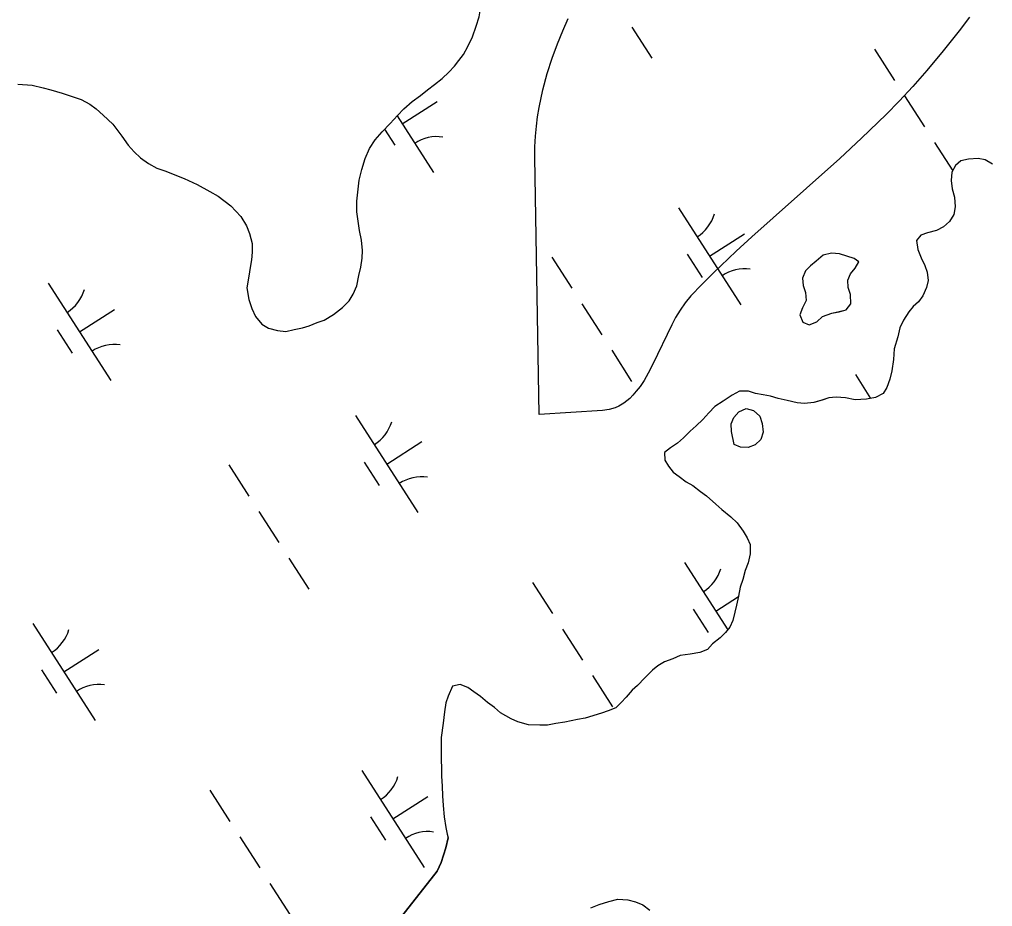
# Model space of a CAD drawing. Extents: x 3937982 to 3958556, y 219448 to 241894.
# Drawn here: x 3944366.1 to 3944787.8, y 232047.2 to 232431.5 of the extents above; entities that cross this region are included whole.
import ezdxf

# ---------------------------------------------------------------- set-up
doc = ezdxf.new("R2010")
doc.units = 0
for name, color, linetype in [('V-SITE-VEGE', 7, 'Continuous'), ('V-TOPO-SHOR', 7, 'Continuous'), ('V-WETL-SWMP', 7, 'Continuous')]:
    doc.layers.add(name, color=color, linetype=linetype)

msp = doc.modelspace()

# ---------------------------------------------------------------- linework, layer by layer
at = {"layer": 'V-SITE-VEGE'}
msp.add_lwpolyline([(3944777.81, 232432.499), (3944773.333, 232426.556), (3944766.429, 232417.838), (3944759.339, 232409.377), (3944753.156, 232402.404), (3944747.264, 232396.094), (3944741.668, 232390.356), (3944731.029, 232379.989), (3944721.608, 232371.256), (3944692.668, 232345.56), (3944683.497, 232337.351), (3944676.712, 232331.125), (3944666.732, 232321.596), (3944661.848, 232316.712), (3944657.045, 232311.729), (3944654.52, 232308.724), (3944652.343, 232305.579), (3944650.44, 232302.4), (3944648.753, 232299.261), (3944640.622, 232282.213), (3944638.603, 232278.334), (3944636.737, 232275.131), (3944635.009, 232272.516), (3944633.403, 232270.396), (3944631.92, 232268.694), (3944630.552, 232267.332), (3944627.986, 232265.272), (3944625.901, 232264.023), (3944624.24, 232263.267), (3944621.574, 232262.452), (3944618.686, 232262.048), (3944591.286, 232260.334), (3944589.459, 232371.688), (3944589.486, 232376.372), (3944589.703, 232380.869), (3944590.086, 232385.195), (3944590.61, 232389.35), (3944591.259, 232393.35), (3944592.885, 232401.024), (3944594.819, 232408.132), (3944596.963, 232414.737), (3944599.236, 232420.877), (3944601.577, 232426.591), (3944603.94, 232431.918)], dxfattribs=at)
at = {"layer": 'V-TOPO-SHOR'}
for points in [[(3944560.4, 232419.826), (3944562.487, 232423.941), (3944564.076, 232428.541), (3944565.344, 232432.647), (3944565.964, 232436.09), (3944566.567, 232441.334), (3944566.855, 232445.103), (3944567.046, 232448.195)], [(3944495.151, 232300.16), (3944498.088, 232301.171), (3944502.155, 232303.67), (3944506.052, 232306.656), (3944508.969, 232309.632), (3944510.74, 232312.431), (3944512.342, 232316.048), (3944513.114, 232320.64), (3944514.06, 232324.25), (3944514.676, 232328.023), (3944514.803, 232331.461), (3944514.269, 232335.877), (3944513.407, 232340.122), (3944512.876, 232344.046), (3944512.344, 232348.132), (3944512.299, 232352.715), (3944512.749, 232356.65), (3944513.349, 232361.895), (3944514.449, 232366.488), (3944515.874, 232371.25), (3944517.795, 232375.526), (3944520.212, 232379.315), (3944523.288, 232382.784), (3944526.69, 232386.419), (3944529.928, 232389.891), (3944532.682, 232392.701), (3944536.25, 232396.01), (3944539.826, 232398.503), (3944542.91, 232400.989), (3944545.998, 232403.311), (3944549.245, 232405.963), (3944552.165, 232408.614), (3944554.594, 232411.258), (3944556.531, 232413.732), (3944558.471, 232416.369), (3944560.4, 232419.826)], [(3944365.441, 232403.449), (3944371.665, 232403.02), (3944376.422, 232401.923), (3944379.707, 232400.975), (3944384.632, 232399.551), (3944388.573, 232398.281), (3944392.845, 232396.852), (3944396.63, 232394.761), (3944399.433, 232392.826), (3944402.407, 232390.073), (3944406.54, 232386.186), (3944410.519, 232380.988), (3944413.18, 232377.087), (3944415.828, 232374.166), (3944418.635, 232371.576), (3944422.099, 232369.155), (3944425.721, 232367.064), (3944429.498, 232365.792), (3944432.785, 232364.516), (3944437.553, 232362.599), (3944443.144, 232360.037), (3944448.577, 232356.981), (3944452.198, 232354.89), (3944457.644, 232350.69), (3944462.108, 232346.152), (3944464.443, 232342.082), (3944465.784, 232338.824), (3944466.974, 232334.415), (3944467.013, 232330.65), (3944466.718, 232327.374), (3944466.098, 232324.093), (3944465.481, 232320.322), (3944464.713, 232315.239), (3944465.584, 232310.174), (3944466.77, 232306.257), (3944468.441, 232302.836), (3944471.095, 232299.427), (3944474.056, 232297.819), (3944477.997, 232296.713), (3944481.603, 232296.258), (3944485.195, 232297.112), (3944488.788, 232297.968), (3944491.726, 232298.816), (3944495.151, 232300.16)], [(3944787.798, 232368.757), (3944784.502, 232370.689), (3944781.551, 232371.313), (3944777.298, 232370.943), (3944774.031, 232370.255), (3944771.76, 232368.268), (3944770.152, 232365.305), (3944769.861, 232361.7), (3944770.226, 232358.104), (3944771.244, 232354.512), (3944771.614, 232350.26), (3944770.994, 232346.979), (3944769.058, 232344.014), (3944766.464, 232341.695), (3944763.533, 232340.028), (3944759.615, 232339.006), (3944756.678, 232337.994), (3944754.739, 232335.684), (3944755.431, 232331.762), (3944756.779, 232328.174), (3944758.448, 232324.918), (3944759.459, 232321.981), (3944759.824, 232318.383), (3944759.199, 232315.432), (3944757.6, 232311.813), (3944755.66, 232309.175), (3944753.389, 232307.186), (3944751.448, 232304.876), (3944749.193, 232301.251), (3944747.589, 232297.96), (3944746.647, 232294.024), (3944745.064, 232288.769), (3944744.784, 232284.183), (3944744.177, 232279.266), (3944743.231, 232275.655), (3944741.959, 232272.041), (3944740.35, 232269.405), (3944737.091, 232267.736), (3944733.169, 232267.041), (3944728.262, 232266.665), (3944723.998, 232267.603), (3944720.066, 232267.889), (3944716.796, 232267.531), (3944713.861, 232266.517), (3944710.269, 232265.499), (3944706.345, 232265.133), (3944703.068, 232265.426), (3944698.802, 232266.366), (3944694.864, 232267.308), (3944691.579, 232268.258), (3944688.3, 232268.879), (3944685.019, 232269.499), (3944682.064, 232270.451), (3944678.135, 232270.412), (3944674.877, 232268.741), (3944670.976, 232266.083), (3944667.398, 232263.756), (3944664.805, 232261.11), (3944662.216, 232258.139), (3944659.298, 232255.489), (3944656.701, 232253.17), (3944653.785, 232250.195), (3944651.19, 232247.876), (3944648.263, 232245.884), (3944645.664, 232243.893), (3944645.697, 232240.618), (3944647.36, 232238.017), (3944649.351, 232235.418), (3944651.991, 232233.481), (3944654.958, 232231.218), (3944657.922, 232229.61), (3944661.221, 232227.026), (3944663.861, 232225.088), (3944667.826, 232221.527), (3944670.468, 232219.262), (3944674.429, 232216.028), (3944677.075, 232213.435), (3944679.731, 232209.861)], [(3944727.808, 232327.886), (3944724.686, 232329), (3944721.404, 232329.948), (3944717.963, 232330.241), (3944714.371, 232329.387), (3944711.286, 232326.735), (3944708.851, 232324.746), (3944706.746, 232322.598), (3944705.466, 232319.474), (3944705.665, 232316.202), (3944706.676, 232313.267), (3944707.039, 232309.669), (3944705.433, 232306.541), (3944704.317, 232303.584), (3944705.497, 232300.321), (3944708.29, 232299.203), (3944711.551, 232300.547), (3944714.147, 232302.865), (3944718.061, 232304.215), (3944721.33, 232304.903), (3944724.267, 232305.751), (3944726.37, 232308.227), (3944726.165, 232312.317), (3944725.151, 232315.417), (3944725.121, 232318.526), (3944726.239, 232321.322), (3944728.176, 232323.796), (3944729.786, 232326.431), (3944727.808, 232327.886)], [(3944674.709, 232253.029), (3944674.513, 232256.302), (3944675.631, 232259.095), (3944677.898, 232261.573), (3944680.994, 232262.915), (3944684.112, 232262.126), (3944686.919, 232259.699), (3944687.935, 232256.437), (3944688.3, 232252.675), (3944687.349, 232249.556), (3944684.916, 232247.239), (3944681.82, 232246.062), (3944678.543, 232246.193), (3944675.75, 232247.309), (3944674.709, 232253.029)], [(3944679.731, 232209.861), (3944681.396, 232206.933), (3944682.735, 232204), (3944682.774, 232200.07), (3944681.832, 232196.132), (3944680.556, 232192.844), (3944679.614, 232188.906), (3944678.338, 232185.619), (3944677.724, 232181.685), (3944676.782, 232177.747), (3944676.155, 232174.793), (3944675.211, 232171.183), (3944673.931, 232168.223), (3944671.989, 232165.913), (3944669.72, 232163.597), (3944666.474, 232160.947), (3944664.207, 232158.631), (3944660.947, 232157.289), (3944656.697, 232156.591), (3944652.447, 232155.892), (3944649.187, 232154.551), (3944645.601, 232153.205), (3944642.67, 232151.538), (3944640.399, 232149.552), (3944637.157, 232146.244), (3944633.917, 232142.937), (3944631.646, 232140.95), (3944629.057, 232137.977), (3944626.788, 232135.662), (3944624.521, 232133.348), (3944621.26, 232132.005), (3944618.324, 232130.993), (3944611.24, 232128.865)], [(3944611.24, 232128.865), (3944607.973, 232128.179), (3944602.417, 232127.139), (3944598.495, 232126.444), (3944594.901, 232125.754), (3944591.628, 232125.721), (3944586.715, 232125.998), (3944582.117, 232127.261), (3944579.158, 232128.541), (3944574.548, 232131.114), (3944571.906, 232133.379), (3944568.936, 232135.64), (3944565.964, 232138.228), (3944562.999, 232140.164), (3944560.359, 232142.101), (3944557.072, 232143.377), (3944553.805, 232142.689), (3944551.884, 232138.415), (3944550.932, 232135.457), (3944550.318, 232131.523), (3944549.712, 232126.606), (3944548.794, 232120.376), (3944548.833, 232116.448), (3944548.888, 232110.884), (3944548.929, 232106.955), (3944548.962, 232103.681), (3944549.333, 232099.429), (3944549.376, 232095.173), (3944549.746, 232090.922), (3944550.123, 232086.015), (3944550.824, 232081.437), (3944551.51, 232078.499), (3944551.829, 232076.979)], [(3943878.858, 231915.521), (3943895.91, 231911.732), (3943940.909, 231910.089), (3944073.152, 231900.241), (3944208.924, 231887.398), (3944337.911, 231877.051), (3944359.358, 231876.568), (3944375.658, 231877.899), (3944391.237, 231881.553), (3944404, 231887.041), (3944410.013, 231891.53), (3944440.391, 231929.826), (3944515.893, 232022.883), (3944547.186, 232062.588), (3944548.782, 232066.333), (3944550.813, 232072.645), (3944551.829, 232076.979)], [(3944613.707, 232046.716), (3944617.296, 232048.061), (3944621.537, 232049.415), (3944625.457, 232050.437), (3944629.715, 232050.152), (3944632.998, 232049.204), (3944636.285, 232047.926), (3944639.254, 232045.665)]]:
    msp.add_lwpolyline(points, dxfattribs=at)
at = {"layer": 'V-WETL-SWMP'}
for p, q in [((3944631.457, 232428.113), (3944640.117, 232414.659)), ((3944736.616, 232418.554), (3944745.276, 232405.1)), ((3944749.606, 232398.373), (3944758.266, 232384.92)), ((3944532.017, 232386.199), (3944547.152, 232395.941)), ((3944529.758, 232389.708), (3944545.548, 232365.177)), ((3944524.325, 232383.893), (3944528.776, 232376.978)), ((3944762.596, 232378.193), (3944770.491, 232365.927)), ((3944651.615, 232349.922), (3944678.677, 232307.879)), ((3944665.146, 232328.9), (3944680.281, 232338.643)), ((3944596.749, 232328.525), (3944605.409, 232315.071)), ((3944655.411, 232329.769), (3944661.906, 232319.679)), ((3944378.618, 232317.191), (3944405.681, 232275.148)), ((3944392.149, 232296.169), (3944407.285, 232305.912)), ((3944609.739, 232308.344), (3944618.398, 232294.89)), ((3944382.414, 232297.038), (3944388.909, 232286.948)), ((3944622.728, 232288.163), (3944631.388, 232274.709)), ((3944728.316, 232277.637), (3944734.935, 232267.353)), ((3944511.747, 232259.892), (3944538.81, 232217.849)), ((3944525.279, 232238.871), (3944540.414, 232248.613)), ((3944456.881, 232238.495), (3944465.541, 232225.041)), ((3944515.543, 232239.74), (3944522.038, 232229.649)), ((3944469.871, 232218.314), (3944478.531, 232204.861)), ((3944482.861, 232198.134), (3944491.521, 232184.68)), ((3944654.313, 232196.202), (3944673.02, 232167.14)), ((3944588.448, 232187.607), (3944597.108, 232174.153)), ((3944667.844, 232175.18), (3944677.682, 232181.512)), ((3944658.109, 232176.05), (3944664.604, 232165.959)), ((3944371.88, 232169.863), (3944398.942, 232127.819)), ((3944601.438, 232167.426), (3944610.098, 232153.973)), ((3944385.411, 232148.841), (3944400.547, 232158.584)), ((3944375.676, 232149.71), (3944382.171, 232139.62)), ((3944614.428, 232147.246), (3944623.088, 232133.792)), ((3944514.446, 232106.173), (3944541.508, 232064.129)), ((3944448.581, 232097.578), (3944457.241, 232084.124)), ((3944527.977, 232085.151), (3944543.113, 232094.893)), ((3944518.242, 232086.02), (3944524.737, 232075.93)), ((3944461.571, 232077.397), (3944470.231, 232063.943)), ((3944474.561, 232057.216), (3944483.221, 232043.762))]:
    msp.add_line(p, q, dxfattribs=at)
for points in [[(3944466.719, 232327.373), (3944466.098, 232324.093), (3944465.481, 232320.322), (3944464.714, 232315.24), (3944465.584, 232310.174), (3944466.769, 232306.257), (3944468.441, 232302.836), (3944471.095, 232299.426), (3944474.057, 232297.819), (3944477.997, 232296.713), (3944481.603, 232296.258), (3944485.196, 232297.113), (3944488.788, 232297.968), (3944491.726, 232298.816), (3944495.15, 232300.16), (3944498.087, 232301.172), (3944502.154, 232303.669), (3944506.052, 232306.655), (3944508.969, 232309.631), (3944510.741, 232312.432), (3944512.341, 232316.049), (3944513.113, 232320.64), (3944514.059, 232324.251), (3944514.676, 232328.022), (3944514.804, 232331.461), (3944514.269, 232335.876), (3944513.407, 232340.123), (3944512.876, 232344.046), (3944512.344, 232348.133), (3944512.298, 232352.716), (3944512.749, 232356.65), (3944513.35, 232361.894), (3944514.45, 232366.489), (3944515.875, 232371.25), (3944517.796, 232375.526), (3944520.213, 232379.315), (3944523.288, 232382.784), (3944526.689, 232386.42), (3944529.928, 232389.89), (3944532.682, 232392.701), (3944536.25, 232396.011), (3944539.826, 232398.502), (3944542.911, 232400.989), (3944545.998, 232403.312), (3944549.245, 232405.964), (3944552.165, 232408.613), (3944554.593, 232411.257), (3944556.532, 232413.732), (3944558.47, 232416.37), (3944560.399, 232419.827), (3944562.486, 232423.941), (3944564.076, 232428.541), (3944565.344, 232432.646)], [(3944365.44, 232403.449), (3944371.665, 232403.021), (3944376.423, 232401.923), (3944379.707, 232400.974), (3944384.632, 232399.551), (3944388.573, 232398.281), (3944392.844, 232396.851), (3944396.63, 232394.761), (3944399.433, 232392.825), (3944402.407, 232390.073), (3944406.539, 232386.186), (3944410.52, 232380.988), (3944413.179, 232377.086), (3944415.827, 232374.166), (3944418.636, 232371.576), (3944422.099, 232369.155), (3944425.721, 232367.064), (3944429.499, 232365.792), (3944432.786, 232364.516), (3944437.552, 232362.6), (3944443.144, 232360.038), (3944448.577, 232356.982), (3944452.199, 232354.891), (3944457.644, 232350.69), (3944462.109, 232346.152), (3944464.442, 232342.083), (3944465.785, 232338.823), (3944466.975, 232334.415), (3944467.013, 232330.65), (3944466.719, 232327.373)], [(3944787.797, 232368.757), (3944784.503, 232370.688), (3944781.551, 232371.313), (3944777.298, 232370.943), (3944774.031, 232370.255), (3944771.76, 232368.268), (3944770.153, 232365.305), (3944769.862, 232361.701), (3944770.226, 232358.103), (3944771.244, 232354.512), (3944771.615, 232350.26), (3944770.993, 232346.979), (3944769.059, 232344.013), (3944766.463, 232341.695), (3944763.533, 232340.029), (3944759.615, 232339.007), (3944756.679, 232337.995), (3944754.738, 232335.684), (3944755.432, 232331.762), (3944756.778, 232328.174), (3944758.448, 232324.917), (3944759.46, 232321.981), (3944759.824, 232318.383), (3944759.199, 232315.431), (3944757.599, 232311.813), (3944755.661, 232309.174), (3944753.389, 232307.187), (3944751.448, 232304.876), (3944749.193, 232301.251), (3944747.59, 232297.961), (3944746.647, 232294.023), (3944745.064, 232288.769), (3944744.783, 232284.183), (3944744.178, 232279.266), (3944743.232, 232275.655), (3944741.959, 232272.041), (3944740.349, 232269.405), (3944737.092, 232267.735), (3944733.17, 232267.041), (3944728.263, 232266.664), (3944723.998, 232267.603)], [(3944723.998, 232267.603), (3944720.066, 232267.89), (3944716.796, 232267.53), (3944713.86, 232266.518), (3944710.269, 232265.499), (3944706.344, 232265.132), (3944703.067, 232265.426), (3944698.801, 232266.365), (3944694.863, 232267.308), (3944691.579, 232268.257), (3944688.299, 232268.878), (3944685.019, 232269.5), (3944682.063, 232270.452), (3944678.135, 232270.412), (3944674.878, 232268.742), (3944670.976, 232266.084), (3944667.398, 232263.756), (3944664.806, 232261.11), (3944662.217, 232258.138), (3944659.297, 232255.489), (3944656.701, 232253.171), (3944653.785, 232250.195), (3944651.189, 232247.877), (3944648.263, 232245.883), (3944645.664, 232243.892), (3944645.697, 232240.619), (3944647.36, 232238.017), (3944649.351, 232235.418), (3944651.99, 232233.48), (3944654.959, 232231.218), (3944657.922, 232229.611), (3944661.222, 232227.026), (3944663.861, 232225.088), (3944667.826, 232221.527), (3944670.468, 232219.262), (3944674.429, 232216.028), (3944677.074, 232213.436), (3944679.73, 232209.861), (3944681.396, 232206.932), (3944682.736, 232203.999), (3944682.775, 232200.07), (3944681.833, 232196.132), (3944680.557, 232192.845), (3944679.614, 232188.907), (3944678.338, 232185.62), (3944677.723, 232181.685), (3944676.781, 232177.747), (3944676.156, 232174.794), (3944675.21, 232171.183), (3944673.931, 232168.224), (3944671.99, 232165.913), (3944669.721, 232163.598), (3944666.474, 232160.946), (3944664.206, 232158.631), (3944660.946, 232157.289), (3944656.697, 232156.591), (3944652.448, 232155.893), (3944649.187, 232154.55), (3944645.6, 232153.205), (3944642.67, 232151.538), (3944640.399, 232149.551), (3944637.158, 232146.244), (3944633.918, 232142.937), (3944631.646, 232140.95), (3944629.057, 232137.977), (3944626.789, 232135.663), (3944624.52, 232133.348), (3944621.26, 232132.005), (3944618.324, 232130.993), (3944611.239, 232128.866), (3944607.972, 232128.178), (3944602.417, 232127.139), (3944598.495, 232126.445), (3944594.901, 232125.754), (3944591.627, 232125.721), (3944586.714, 232125.998), (3944582.117, 232127.261), (3944579.158, 232128.541), (3944574.548, 232131.113), (3944571.906, 232133.378), (3944568.937, 232135.64), (3944565.964, 232138.229), (3944562.998, 232140.163), (3944560.359, 232142.101), (3944557.073, 232143.377), (3944553.806, 232142.689), (3944551.885, 232138.414), (3944550.932, 232135.458), (3944550.317, 232131.523), (3944549.712, 232126.606), (3944548.793, 232120.376), (3944548.833, 232116.448), (3944548.889, 232110.883), (3944548.929, 232106.955), (3944548.962, 232103.681), (3944549.333, 232099.429), (3944549.376, 232095.173), (3944549.746, 232090.921), (3944550.123, 232086.014), (3944550.824, 232081.437), (3944551.509, 232078.498)], [(3944551.509, 232078.498), (3944551.829, 232076.979), (3944550.814, 232072.646), (3944548.781, 232066.333), (3944547.187, 232062.588), (3944515.893, 232022.884)], [(3944613.707, 232046.716), (3944617.295, 232048.062), (3944621.537, 232049.414), (3944625.456, 232050.436), (3944629.715, 232050.152), (3944632.998, 232049.203), (3944636.285, 232047.926), (3944639.254, 232045.665)]]:
    msp.add_lwpolyline(points, dxfattribs=at)
for points in [[(3944727.808, 232327.885), (3944724.687, 232328.999), (3944721.403, 232329.948), (3944717.962, 232330.241), (3944714.37, 232329.386), (3944711.286, 232326.735), (3944708.851, 232324.746), (3944706.745, 232322.597), (3944705.467, 232319.474), (3944705.664, 232316.202), (3944706.676, 232313.266), (3944707.039, 232309.668), (3944705.434, 232306.542), (3944704.318, 232303.584), (3944705.497, 232300.322), (3944708.291, 232299.204), (3944711.551, 232300.547), (3944714.147, 232302.865), (3944718.062, 232304.214), (3944721.329, 232304.902), (3944724.267, 232305.75), (3944726.37, 232308.227), (3944726.165, 232312.317), (3944725.151, 232315.417), (3944725.12, 232318.527), (3944726.238, 232321.321), (3944728.177, 232323.796), (3944729.787, 232326.432)], [(3944675.75, 232247.31), (3944674.71, 232253.029), (3944674.513, 232256.301), (3944675.63, 232259.095), (3944677.897, 232261.573), (3944680.994, 232262.914), (3944684.112, 232262.127), (3944686.919, 232259.7), (3944687.935, 232256.436), (3944688.3, 232252.675), (3944687.349, 232249.555), (3944684.917, 232247.239), (3944681.819, 232246.062), (3944678.544, 232246.192)]]:
    msp.add_lwpolyline(points, close=True, dxfattribs=at)
for centre, start, end in [((3944547.166, 232363.101), 81.99668, 123.54034), ((3944650.395, 232352.255), 301.99668, 343.54034), ((3944680.295, 232305.803), 81.99668, 123.54034), ((3944377.399, 232319.524), 301.99668, 343.54034), ((3944407.299, 232273.072), 81.99668, 123.54034), ((3944510.528, 232262.225), 301.99668, 343.54034), ((3944540.428, 232215.773), 81.99668, 123.54034), ((3944653.094, 232198.535), 301.99668, 343.54034), ((3944370.661, 232172.195), 301.99668, 343.54034), ((3944400.561, 232125.744), 81.99668, 123.54034), ((3944513.227, 232108.505), 301.99668, 343.54034), ((3944543.127, 232062.054), 81.99668, 123.54034)]:
    msp.add_arc(centre, 17.623, start, end, dxfattribs=at)

doc.saveas('drawing.dxf')
